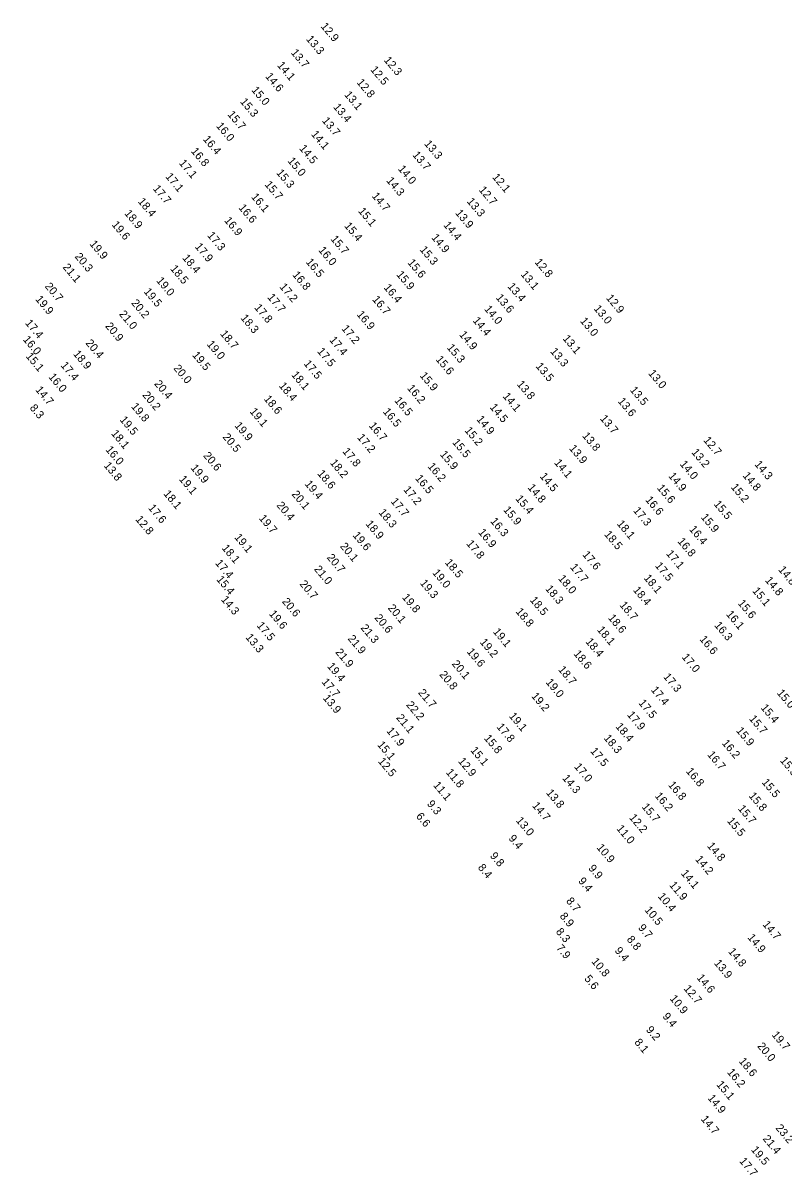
# Model space of a CAD drawing. Extents: x 1023796 to 1112670, y 656573 to 837340.
# Drawn here: x 1023796 to 1024272, y 836620 to 837340 of the extents above; entities that cross this region are included whole.
import ezdxf

# ---------------------------------------------------------------- set-up
doc = ezdxf.new("R2010")
doc.units = 0
doc.layers.add('V-TOPO-SOUN', color=7, linetype='Continuous')

msp = doc.modelspace()

# ---------------------------------------------------------------- texts
at = {"layer": 'V-TOPO-SOUN'}
for s, p in [('12.9 ', (1023981.75, 837337.73)), ('13.3 ', (1023972.61, 837329.74)), ('13.7 ', (1023963.12, 837321.27)), ('14.1 ', (1023954.51, 837313.4)), ('12.3 ', (1024021.22, 837316.61)), ('14.6 ', (1023947.12, 837306.45)), ('12.5 ', (1024012.81, 837310.65)), ('15.0 ', (1023938.46, 837297.9)), ('12.8 ', (1024004.24, 837302.67)), ('15.3 ', (1023931.35, 837290.64)), ('13.1 ', (1023996.5, 837295)), ('13.4 ', (1023989.61, 837287.31)), ('15.7 ', (1023923.52, 837282.65)), ('13.7 ', (1023982.56, 837278.77)), ('16.0 ', (1023916.41, 837275.45)), ('14.1 ', (1023975.76, 837270.32)), ('16.4 ', (1023908.17, 837267.21)), ('13.3 ', (1024046.45, 837264.34)), ('16.8 ', (1023900.66, 837259.72)), ('14.5 ', (1023968.32, 837261.47)), ('13.7 ', (1024039.09, 837257.38)), ('17.1 ', (1023893.17, 837252.29)), ('15.0 ', (1023961.07, 837253.63)), ('14.0 ', (1024030.05, 837248.65)), ('17.1 ', (1023884.7, 837243.86)), ('15.3 ', (1023953.99, 837246.22)), ('14.3 ', (1024022.76, 837241.33)), ('12.1 ', (1024088.95, 837243.5)), ('17.7 ', (1023876.87, 837236.3)), ('15.7 ', (1023946.71, 837238.87)), ('12.7 ', (1024080.56, 837235.56)), ('18.4 ', (1023867.47, 837228.28)), ('16.1 ', (1023938.28, 837231.18)), ('14.7 ', (1024013.71, 837231.71)), ('13.3 ', (1024073.09, 837228.34)), ('18.9 ', (1023859.04, 837220.86)), ('16.6 ', (1023930.41, 837224.39)), ('15.1 ', (1024005.18, 837222.29)), ('13.9 ', (1024065.86, 837221.09)), ('19.6 ', (1023851.13, 837213.8)), ('16.9 ', (1023921.44, 837216.42)), ('15.4 ', (1023996.47, 837213.04)), ('14.4 ', (1024058.45, 837213.55)), ('17.3 ', (1023910.84, 837207.14)), ('15.7 ', (1023987.96, 837204.85)), ('14.9 ', (1024050.94, 837205.76)), ('19.9 ', (1023837.31, 837201.76)), ('17.9 ', (1023903.09, 837200.07)), ('16.0 ', (1023980.32, 837197.86)), ('15.3 ', (1024043.65, 837198.21)), ('20.3 ', (1023828.02, 837193.9)), ('18.4 ', (1023895.26, 837193.03)), ('16.5 ', (1023972.46, 837190.48)), ('15.6 ', (1024036.04, 837190.07)), ('12.8 ', (1024115.48, 837190.38)), ('21.1 ', (1023820.53, 837187.22)), ('18.5 ', (1023887.71, 837186.32)), ('16.8 ', (1023964.06, 837182.47)), ('15.9 ', (1024029.04, 837182.64)), ('13.1 ', (1024106.77, 837182.74)), ('20.7 ', (1023809.32, 837175.31)), ('19.0 ', (1023879.02, 837178.82)), ('13.4 ', (1024098.55, 837175.22)), ('19.5 ', (1023871.15, 837171.98)), ('17.7 ', (1023948.41, 837168.45)), ('17.2 ', (1023955.99, 837174.98)), ('16.4 ', (1024021.14, 837174.51)), ('13.6 ', (1024091.21, 837168.21)), ('12.9 ', (1024160.12, 837167.98)), ('19.9 ', (1023803.4, 837167.22)), ('20.2 ', (1023863.34, 837164.89)), ('17.8 ', (1023940.26, 837161.98)), ('16.7 ', (1024013.95, 837167.1)), ('14.0 ', (1024083.97, 837161.11)), ('13.0 ', (1024152.42, 837161.34)), ('21.0 ', (1023855.7, 837157.94)), ('18.3 ', (1023931.68, 837155.51)), ('16.9 ', (1024004.24, 837157.73)), ('14.4 ', (1024076.79, 837153.91)), ('13.0 ', (1024143.86, 837153.62)), ('17.4 ', (1023797.01, 837152.31)), ('20.9 ', (1023847.05, 837150.45)), ('17.2 ', (1023994.76, 837148.87)), ('16.0 ', (1023795.64, 837142.07)), ('20.4 ', (1023834.78, 837139.84)), ('18.7 ', (1023918.89, 837145.62)), ('17.4 ', (1023987.17, 837141.74)), ('14.9 ', (1024068.31, 837145.13)), ('13.1 ', (1024133, 837142.66)), ('18.9 ', (1023827.05, 837133.04)), ('19.5 ', (1023901.45, 837132.32)), ('19.0 ', (1023910.56, 837139.13)), ('17.5 ', (1023979.55, 837134.66)), ('15.3 ', (1024060.6, 837137)), ('13.3 ', (1024125.19, 837134.6)), ('15.1 ', (1023797.4, 837131.61)), ('17.4 ', (1023819.22, 837125.91)), ('17.5 ', (1023971.14, 837126.94)), ('15.6 ', (1024053.61, 837129.64)), ('13.5 ', (1024116.12, 837125.36)), ('16.0 ', (1023811.63, 837118.68)), ('20.0 ', (1023889.73, 837124.08)), ('18.1 ', (1023963.4, 837120.01)), ('15.9 ', (1024043.69, 837119.48)), ('13.0 ', (1024186.48, 837120.93)), ('14.7 ', (1023803.43, 837110.63)), ('20.4 ', (1023877.68, 837114.41)), ('18.4 ', (1023955.61, 837113.14)), ('16.2 ', (1024035.78, 837111.65)), ('13.8 ', (1024104.33, 837114.14)), ('13.5 ', (1024175.05, 837110.5)), ('20.2 ', (1023870.3, 837107.38)), ('18.6 ', (1023946.24, 837104.95)), ('16.5 ', (1024027.81, 837103.96)), ('14.1 ', (1024095.51, 837106.6)), ('13.6 ', (1024167.45, 837103.48)), ('8.3', (1023799.87, 837099.31)), ('19.8 ', (1023863.27, 837100.21)), ('19.1 ', (1023937.35, 837097.07)), ('16.5 ', (1024020.63, 837096.99)), ('14.5 ', (1024087.39, 837099.75)), ('19.5 ', (1023856.14, 837091.91)), ('14.9 ', (1024079.09, 837092.23)), ('13.7 ', (1024156.32, 837092.67)), ('18.1 ', (1023850.78, 837083.34)), ('19.9 ', (1023927.89, 837088.29)), ('16.7 ', (1024011.86, 837088.19)), ('15.2 ', (1024071.69, 837085.26)), ('13.8 ', (1024145.21, 837081.9)), ('20.5 ', (1023920.43, 837081.2)), ('17.2 ', (1024004.54, 837080.86)), ('15.5 ', (1024064, 837077.79)), ('12.7 ', (1024220.95, 837079.13)), ('16.0 ', (1023847.27, 837073.25)), ('20.6 ', (1023908.33, 837069.53)), ('17.8 ', (1023995.34, 837072.13)), ('15.9 ', (1024056.27, 837070.3)), ('13.9 ', (1024137.01, 837074.02)), ('13.2 ', (1024213.48, 837071.59)), ('13.8 ', (1023846.16, 837063.3)), ('19.9 ', (1023900.47, 837061.82)), ('18.2 ', (1023987.54, 837065.05)), ('16.2 ', (1024048.59, 837062.81)), ('14.1 ', (1024127.68, 837065.09)), ('14.0 ', (1024206.21, 837064.22)), ('14.3 ', (1024252.86, 837064.1)), ('19.1 ', (1023893.18, 837054.8)), ('18.6 ', (1023979.65, 837058.29)), ('16.5 ', (1024040.82, 837055.32)), ('14.5 ', (1024118.66, 837056.58)), ('14.9 ', (1024199.05, 837056.77)), ('14.8 ', (1024245.51, 837057.02)), ('18.1 ', (1023883.47, 837045.68)), ('20.1 ', (1023963.59, 837045.42)), ('19.4 ', (1023971.77, 837051.81)), ('17.2 ', (1024033.44, 837048.25)), ('14.8 ', (1024111.1, 837049.53)), ('15.6 ', (1024191.95, 837049.3)), ('15.2 ', (1024238.12, 837049.82)), ('20.4 ', (1023954.15, 837038.49)), ('17.7 ', (1024025.51, 837040.88)), ('15.4 ', (1024103.49, 837042.57)), ('16.6 ', (1024184.64, 837041.89)), ('15.5 ', (1024227.42, 837039.24)), ('17.6 ', (1023873.92, 837036.82)), ('18.3 ', (1024017.92, 837034)), ('15.9 ', (1024095.85, 837035.68)), ('17.3 ', (1024177.06, 837035.19)), ('12.8 ', (1023865.93, 837029.73)), ('19.7 ', (1023943.13, 837030.39)), ('18.9 ', (1024009.83, 837026.83)), ('16.3 ', (1024087.75, 837028.52)), ('18.1 ', (1024166.86, 837026.93)), ('15.9 ', (1024219.35, 837031.04)), ('19.1 ', (1023927.8, 837018.47)), ('19.6 ', (1024001.75, 837019.74)), ('16.9 ', (1024080.19, 837021.56)), ('18.5 ', (1024158.95, 837020.34)), ('16.4 ', (1024212.05, 837023.52)), ('18.1 ', (1023919.92, 837011.78)), ('20.1 ', (1023993.87, 837012.86)), ('17.8 ', (1024072.77, 837014.53)), ('16.8 ', (1024204.78, 837015.93)), ('20.7 ', (1023985.58, 837005.84)), ('18.5 ', (1024059.37, 837002.73)), ('17.6 ', (1024145.32, 837007.67)), ('17.1 ', (1024197.64, 837008.26)), ('17.4 ', (1023915.81, 837002.34)), ('21.0 ', (1023977.61, 836998.58)), ('19.0 ', (1024051.55, 836996.32)), ('17.7 ', (1024137.61, 836999.77)), ('17.5 ', (1024190.71, 837000.73)), ('14.8 ', (1024267.77, 836998.27)), ('15.4 ', (1023916.56, 836992.16)), ('20.7 ', (1023968.52, 836989.36)), ('19.3 ', (1024043.82, 836989.89)), ('18.0 ', (1024130.17, 836992.75)), ('18.1 ', (1024183.71, 836993.04)), ('14.8 ', (1024259.48, 836991.61)), ('19.8 ', (1024032.59, 836980.97)), ('18.3 ', (1024122.13, 836986.33)), ('18.4 ', (1024176.96, 836985.54)), ('15.1 ', (1024251.52, 836985.05)), ('14.3 ', (1023919.44, 836979.63)), ('20.6 ', (1023957.57, 836978.37)), ('20.1 ', (1024023.73, 836974.31)), ('18.5 ', (1024112.5, 836979.26)), ('18.7 ', (1024168.56, 836976.18)), ('15.6 ', (1024242.45, 836977.29)), ('19.6 ', (1023949.44, 836970.67)), ('20.6 ', (1024015.38, 836968.19)), ('18.8 ', (1024103.59, 836972.08)), ('18.6 ', (1024161.36, 836968.14)), ('16.1 ', (1024235.13, 836970.43)), ('17.5 ', (1023941.76, 836963.39)), ('21.3 ', (1024006.71, 836961.9)), ('19.1 ', (1024089.43, 836959.49)), ('18.1 ', (1024154.49, 836960.69)), ('16.3 ', (1024227.77, 836963.51)), ('13.3 ', (1023934.77, 836955.98)), ('21.9 ', (1023998.65, 836955.18)), ('19.2 ', (1024081.22, 836952.99)), ('18.4 ', (1024147.26, 836953.29)), ('16.6 ', (1024218.54, 836954.82)), ('21.9 ', (1023990.9, 836946.71)), ('19.6 ', (1024073.09, 836946.99)), ('18.6 ', (1024139.8, 836945.74)), ('19.4 ', (1023985.78, 836937.9)), ('20.1 ', (1024063.71, 836939.41)), ('17.0 ', (1024207.44, 836943.64)), ('20.8 ', (1024055.9, 836932.77)), ('18.7 ', (1024130.19, 836935.85)), ('17.3 ', (1024195.89, 836931.35)), ('17.7 ', (1023982.36, 836928.12)), ('19.0 ', (1024122.39, 836927.92)), ('13.9 ', (1023983.12, 836918.03)), ('21.7 ', (1024042.65, 836921.4)), ('19.2 ', (1024113.39, 836919.26)), ('17.4 ', (1024188.15, 836923.14)), ('15.0 ', (1024266.89, 836921.23)), ('22.2 ', (1024035.16, 836913.8)), ('17.5 ', (1024180.39, 836914.96)), ('15.4 ', (1024256.77, 836911.99)), ('21.1 ', (1024028.93, 836905.73)), ('19.1 ', (1024099.41, 836906.8)), ('17.9 ', (1024173.27, 836907.57)), ('15.7 ', (1024249.49, 836905.11)), ('17.9 ', (1024022.85, 836897.5)), ('17.8 ', (1024091.69, 836900.02)), ('18.4 ', (1024166.01, 836900.27)), ('15.9 ', (1024241.4, 836897.69)), ('15.1 ', (1024017.12, 836888.87)), ('15.8 ', (1024083.81, 836892.95)), ('18.3 ', (1024158.67, 836893.04)), ('16.2 ', (1024232.51, 836889.89)), ('15.1 ', (1024075.33, 836885.39)), ('17.5 ', (1024150.23, 836884.9)), ('16.7 ', (1024223.41, 836882.67)), ('12.5 ', (1024017.57, 836878.52)), ('12.9 ', (1024067.62, 836878.58)), ('17.0 ', (1024140.17, 836875.15)), ('15.3 ', (1024268.83, 836879.04)), ('11.8 ', (1024060.02, 836871.62)), ('14.3 ', (1024132.73, 836868.02)), ('16.8 ', (1024210.06, 836872.3)), ('11.1 ', (1024052.06, 836863.59)), ('13.8 ', (1024122.64, 836858.84)), ('16.8 ', (1024198.91, 836863.8)), ('15.5 ', (1024257.42, 836865.42)), ('9.3', (1024048.15, 836851.92)), ('16.2 ', (1024190.57, 836856.93)), ('15.8 ', (1024249.29, 836856.95)), ('6.6', (1024041.32, 836844.19)), ('14.7 ', (1024113.89, 836850.86)), ('15.7 ', (1024182.42, 836850.09)), ('15.7 ', (1024242.54, 836848.96)), ('13.0 ', (1024103.75, 836841.53)), ('12.2 ', (1024174.55, 836843.35)), ('15.5 ', (1024235.77, 836841.25)), ('9.4', (1024099.14, 836830.35)), ('11.0 ', (1024166.61, 836836.52)), ('10.9 ', (1024154.18, 836824.66)), ('14.8 ', (1024223.26, 836825.69)), ('9.8', (1024087.53, 836819.47)), ('14.2 ', (1024215.82, 836817.33)), ('8.4', (1024079.97, 836812.14)), ('9.9', (1024149.05, 836811.66)), ('14.1 ', (1024206.9, 836808.54)), ('9.4', (1024142.67, 836803.7)), ('11.9 ', (1024199.63, 836801.22)), ('10.4 ', (1024192.48, 836794.11)), ('8.7', (1024135.13, 836791.2)), ('8.9', (1024131.12, 836781.77)), ('10.5 ', (1024184.18, 836785.67)), ('8.3', (1024128.72, 836772.06)), ('9.7', (1024180.12, 836774.53)), ('14.7 ', (1024257.94, 836776.61)), ('8.8', (1024173.03, 836767.23)), ('14.9 ', (1024248.53, 836768.46)), ('7.9', (1024128.97, 836761.85)), ('9.4', (1024165.49, 836760.22)), ('14.8 ', (1024236.42, 836759.69)), ('10.8 ', (1024150.98, 836753.48)), ('13.9 ', (1024227.62, 836752.41)), ('5.6', (1024146.51, 836742.69)), ('12.7 ', (1024208.62, 836736.52)), ('14.6 ', (1024216.77, 836743.3)), ('10.9 ', (1024199.92, 836730.29)), ('9.4', (1024195.37, 836719.15)), ('9.2', (1024185.02, 836710.81)), ('19.7 ', (1024263.68, 836707.64)), ('8.1', (1024177.82, 836702.96)), ('20.0 ', (1024254.63, 836700.58)), ('18.6 ', (1024243.1, 836691.15)), ('16.2 ', (1024235.74, 836684.31)), ('15.1 ', (1024229.07, 836676.6)), ('14.9 ', (1024223.61, 836668.11)), ('14.7 ', (1024219.37, 836655.02)), ('21.4 ', (1024258.04, 836642.73)), ('23.2 ', (1024266.04, 836649.47)), ('19.5 ', (1024250.74, 836635.85)), ('17.7 ', (1024243.39, 836628.75))]:
    msp.add_text(s, height=5, rotation=310, dxfattribs=at).set_placement(p)

doc.saveas('drawing.dxf')
